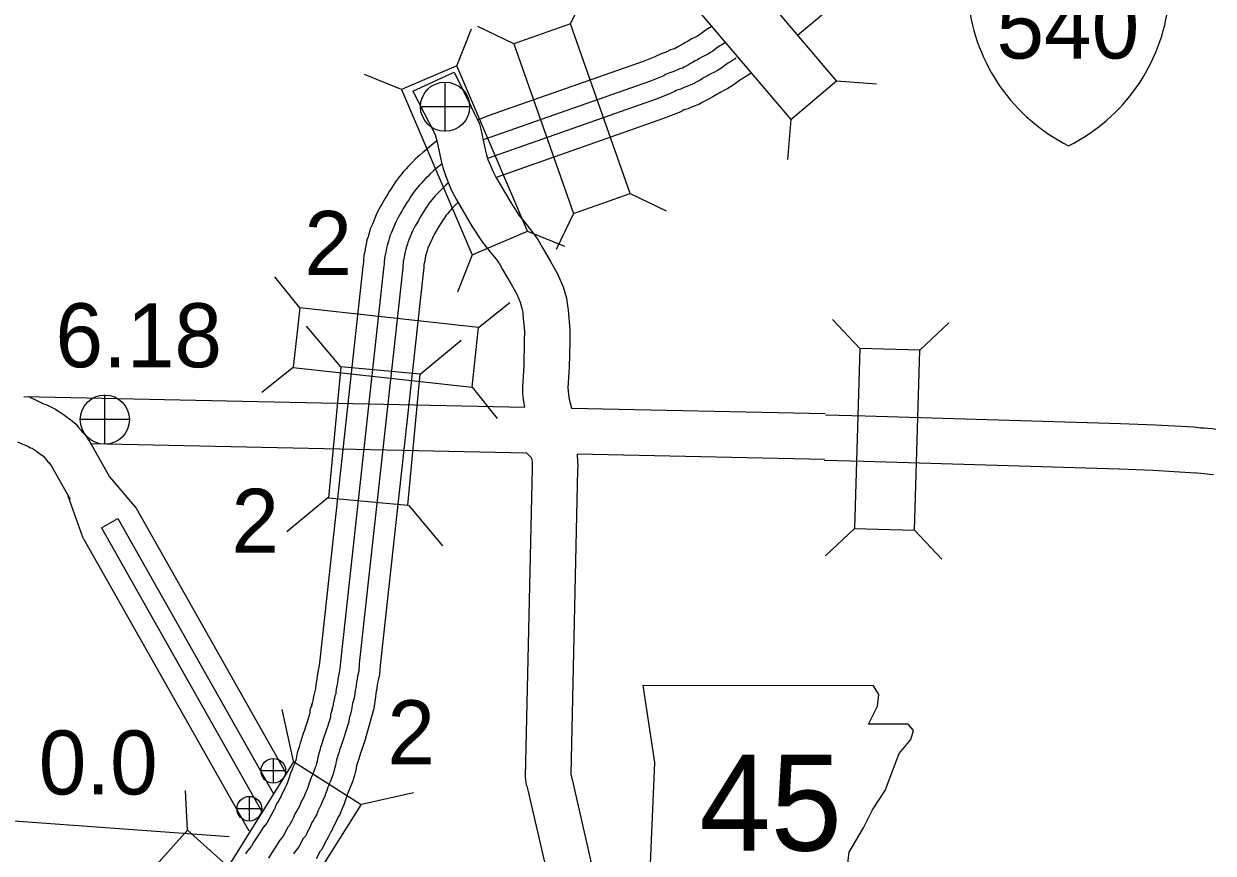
# Model space of a CAD drawing. Extents: x -939622 to -934245, y 1383184 to 1385301.
# Drawn here: x -936436.94 to -936413.38, y 1384544.33 to 1384560.75 of the extents above; entities that cross this region are included whole.
import ezdxf

# ---------------------------------------------------------------- set-up
doc = ezdxf.new("R2010")
doc.units = 0
for name, color, linetype in [('Level 10', 7, 'Continuous'), ('Level 15', 7, 'Continuous'), ('Level 19', 7, 'Continuous'), ('Level 20', 7, 'Continuous'), ('Level 21', 7, 'Continuous'), ('Level 23', 7, 'Continuous'), ('Level 25', 7, 'Continuous'), ('Level 26', 7, 'Continuous')]:
    doc.layers.add(name, color=color, linetype=linetype)

msp = doc.modelspace()

# ---------------------------------------------------------------- linework, layer by layer
at = {"layer": 'Level 10'}
for points in [[(-936429.231, 1384559.417), (-936428.415, 1384559.798)], [(-936428.415, 1384559.798), (-936427.916, 1384558.776), (-936427.889, 1384558.667), (-936427.861, 1384558.544), (-936427.803, 1384558.262), (-936427.778, 1384558.16), (-936427.746, 1384558.066), (-936427.696, 1384557.945), (-936427.655, 1384557.848), (-936427.588, 1384557.718), (-936427.295, 1384557.217), (-936427.132, 1384556.962), (-936427.012, 1384556.815), (-936426.871, 1384556.634), (-936426.759, 1384556.484), (-936426.675, 1384556.328), (-936426.51, 1384556.048), (-936426.367, 1384555.8), (-936426.257, 1384555.542), (-936426.194, 1384555.321), (-936426.169, 1384555.17), (-936426.158, 1384555.082), (-936426.124, 1384554.697), (-936426.127, 1384554.46), (-936426.14, 1384553.948), (-936426.162, 1384553.546), (-936426.161, 1384553.487), (-936426.15, 1384553.407), (-936426.135, 1384553.322), (-936426.089, 1384553.14)], [(-936429.231, 1384559.417), (-936428.79, 1384558.562), (-936428.765, 1384558.46), (-936428.741, 1384558.353), (-936428.681, 1384558.064), (-936428.643, 1384557.908), (-936428.589, 1384557.749), (-936428.526, 1384557.598), (-936428.472, 1384557.468), (-936428.377, 1384557.284), (-936428.063, 1384556.747), (-936427.862, 1384556.433), (-936427.714, 1384556.252), (-936427.587, 1384556.09), (-936427.521, 1384556), (-936427.459, 1384555.885), (-936427.288, 1384555.595), (-936427.174, 1384555.397), (-936427.107, 1384555.24), (-936427.073, 1384555.123), (-936427.059, 1384555.04), (-936427.053, 1384554.986), (-936427.024, 1384554.664), (-936427.027, 1384554.478), (-936427.039, 1384553.983), (-936427.062, 1384553.565), (-936427.06, 1384553.424), (-936427.04, 1384553.268), (-936427.02, 1384553.16)], [(-936436.94, 1384553.372), (-936427.02, 1384553.16)], [(-936426.089, 1384553.14), (-936421.065, 1384553.033)], [(-936421.06, 1384553.011), (-936420.277, 1384552.989), (-936415.217, 1384552.839), (-936414.527, 1384552.813), (-936413.766, 1384552.769), (-936413.632, 1384552.755), (-936413.559, 1384552.75), (-936413.492, 1384552.745), (-936413.404, 1384552.738), (-936413.328, 1384552.728)], [(-936435.612, 1384552.443), (-936426.98, 1384552.259)], [(-936426.98, 1384552.259), (-936426.889, 1384552.164), (-936426.884, 1384552.152), (-936426.874, 1384552.07), (-936426.874, 1384552.023), (-936426.869, 1384551.975), (-936426.87, 1384551.951), (-936427.008, 1384545.839), (-936426.988, 1384545.684), (-936426.973, 1384545.64), (-936426.964, 1384545.6), (-936426.947, 1384545.548), (-936426.607, 1384544.065)], [(-936425.982, 1384552.24), (-936425.982, 1384552.184), (-936425.975, 1384552.127), (-936425.974, 1384552.078), (-936425.966, 1384552.006), (-936425.97, 1384551.921), (-936426.107, 1384545.895), (-936426.094, 1384545.832), (-936426.079, 1384545.788), (-936425.719, 1384544.221), (-936425.714, 1384544.182), (-936425.685, 1384544.097), (-936425.684, 1384544.093), (-936425.679, 1384544.084), (-936425.664, 1384544.056), (-936425.636, 1384544.002), (-936425.613, 1384543.945), (-936425.607, 1384543.933), (-936425.218, 1384543.277), (-936425.031, 1384542.966), (-936424.889, 1384542.735), (-936424.677, 1384542.377)], [(-936425.98, 1384552.238), (-936421.084, 1384552.133)], [(-936421.085, 1384552.111), (-936420.303, 1384552.089), (-936415.248, 1384551.94), (-936414.571, 1384551.914), (-936413.838, 1384551.871), (-936413.708, 1384551.858), (-936413.625, 1384551.852), (-936413.56, 1384551.847), (-936413.498, 1384551.843), (-936413.454, 1384551.837), (-936413.377, 1384551.826)]]:
    msp.add_lwpolyline(points, dxfattribs=at)
at = {"layer": 'Level 15'}
for points in [[(-936436.848, 1384553.374), (-936436.644, 1384553.272), (-936436.595, 1384553.252), (-936436.56, 1384553.237), (-936436.486, 1384553.209), (-936436.418, 1384553.173), (-936436.406, 1384553.168), (-936436.308, 1384553.12), (-936436.245, 1384553.076), (-936436.181, 1384553.035), (-936436.101, 1384552.977), (-936436.074, 1384552.955), (-936436.007, 1384552.913), (-936435.903, 1384552.827), (-936435.853, 1384552.76), (-936435.805, 1384552.702), (-936435.789, 1384552.682), (-936435.746, 1384552.639), (-936435.682, 1384552.553), (-936435.658, 1384552.51), (-936435.632, 1384552.473), (-936435.24, 1384551.781)], [(-936437.067, 1384552.477), (-936437.019, 1384552.453), (-936436.942, 1384552.421), (-936436.893, 1384552.401), (-936436.859, 1384552.388), (-936436.806, 1384552.359), (-936436.776, 1384552.347), (-936436.766, 1384552.342), (-936436.744, 1384552.327), (-936436.687, 1384552.29), (-936436.652, 1384552.265), (-936436.601, 1384552.223), (-936436.551, 1384552.192), (-936436.506, 1384552.137), (-936436.461, 1384552.08), (-936436.446, 1384552.065), (-936436.393, 1384551.99), (-936436.024, 1384551.338)], [(-936435.239, 1384551.782), (-936434.716, 1384551.159)], [(-936435.761, 1384550.569), (-936436.058, 1384551.396)], [(-936434.716, 1384551.159), (-936431.739, 1384545.896)], [(-936435.402, 1384550.772), (-936435.075, 1384550.956)], [(-936435.075, 1384550.956), (-936431.999, 1384545.518)], [(-936435.402, 1384550.772), (-936432.215, 1384545.14)], [(-936435.761, 1384550.569), (-936432.481, 1384544.771)]]:
    msp.add_lwpolyline(points, dxfattribs=at)
at = {"layer": 'Level 19'}
for p, q in [((-936431.244, 1384547.235), (-936431.229, 1384547.292)), ((-936430.839, 1384547.153), (-936430.835, 1384547.171)), ((-936430.472, 1384547.079), (-936430.476, 1384547.061))]:
    msp.add_line(p, q, dxfattribs=at)
for points in [[(-936420.779, 1384561.231), (-936421.614, 1384560.523)], [(-936423.329, 1384560.693), (-936423.428, 1384560.632), (-936423.502, 1384560.577), (-936423.535, 1384560.552), (-936423.568, 1384560.53), (-936423.596, 1384560.512), (-936423.635, 1384560.492), (-936423.706, 1384560.455), (-936423.777, 1384560.415), (-936423.794, 1384560.404), (-936423.847, 1384560.379), (-936423.908, 1384560.339), (-936423.928, 1384560.329), (-936423.97, 1384560.307), (-936424.053, 1384560.261), (-936424.059, 1384560.258), (-936424.13, 1384560.239), (-936424.217, 1384560.195), (-936424.316, 1384560.162), (-936424.416, 1384560.113), (-936424.442, 1384560.099), (-936424.674, 1384560.006), (-936427.739, 1384558.929), (-936427.951, 1384558.848)], [(-936423.053, 1384560.376), (-936423.06, 1384560.372), (-936423.117, 1384560.339), (-936423.196, 1384560.291), (-936423.255, 1384560.246), (-936423.296, 1384560.215), (-936423.341, 1384560.185), (-936423.389, 1384560.154), (-936423.446, 1384560.125), (-936423.509, 1384560.092), (-936423.568, 1384560.059), (-936423.598, 1384560.041), (-936423.645, 1384560.018), (-936423.697, 1384559.985), (-936423.734, 1384559.965), (-936423.776, 1384559.943), (-936423.859, 1384559.897), (-936423.896, 1384559.878), (-936423.924, 1384559.867), (-936423.982, 1384559.852), (-936424.065, 1384559.809), (-936424.086, 1384559.803), (-936424.161, 1384559.779), (-936424.227, 1384559.747), (-936424.266, 1384559.726), (-936424.529, 1384559.62), (-936427.843, 1384558.455)], [(-936422.829, 1384560.076), (-936422.863, 1384560.052), (-936422.925, 1384560.017), (-936422.984, 1384559.98), (-936423.031, 1384559.946), (-936423.079, 1384559.909), (-936423.135, 1384559.872), (-936423.201, 1384559.83), (-936423.274, 1384559.792), (-936423.33, 1384559.763), (-936423.379, 1384559.735), (-936423.42, 1384559.71), (-936423.462, 1384559.69), (-936423.505, 1384559.662), (-936423.558, 1384559.633), (-936423.599, 1384559.612), (-936423.683, 1384559.566), (-936423.742, 1384559.536), (-936423.808, 1384559.51), (-936423.847, 1384559.5), (-936423.93, 1384559.457), (-936423.98, 1384559.444), (-936424.02, 1384559.431), (-936424.055, 1384559.414), (-936424.105, 1384559.386), (-936424.397, 1384559.269), (-936427.755, 1384558.089)], [(-936422.539, 1384559.774), (-936422.552, 1384559.764), (-936422.647, 1384559.701), (-936422.714, 1384559.663), (-936422.751, 1384559.639), (-936422.784, 1384559.615), (-936422.841, 1384559.572), (-936422.909, 1384559.527), (-936422.993, 1384559.472), (-936423.085, 1384559.425), (-936423.133, 1384559.4), (-936423.17, 1384559.379), (-936423.224, 1384559.347), (-936423.26, 1384559.329), (-936423.294, 1384559.308), (-936423.364, 1384559.269), (-936423.405, 1384559.248), (-936423.489, 1384559.202), (-936423.572, 1384559.159), (-936423.681, 1384559.117), (-936423.698, 1384559.112), (-936423.781, 1384559.069), (-936423.863, 1384559.048), (-936423.864, 1384559.047), (-936423.865, 1384559.047), (-936423.928, 1384559.012), (-936424.251, 1384558.883), (-936427.584, 1384557.712)], [(-936428.76, 1384558.439), (-936428.942, 1384558.282), (-936428.978, 1384558.249), (-936429.033, 1384558.206), (-936429.095, 1384558.154), (-936429.181, 1384558.08), (-936429.239, 1384558.015), (-936429.274, 1384557.98), (-936429.324, 1384557.925), (-936429.365, 1384557.883), (-936429.416, 1384557.827), (-936429.452, 1384557.784), (-936429.497, 1384557.733), (-936429.558, 1384557.65), (-936429.588, 1384557.605), (-936429.626, 1384557.554), (-936429.67, 1384557.481), (-936429.702, 1384557.436), (-936429.744, 1384557.363), (-936429.785, 1384557.298), (-936429.814, 1384557.241), (-936429.851, 1384557.179), (-936429.879, 1384557.126), (-936429.918, 1384557.056), (-936429.958, 1384556.968), (-936430.036, 1384556.785), (-936430.076, 1384556.693), (-936430.102, 1384556.606), (-936430.113, 1384556.561), (-936430.121, 1384556.537), (-936430.142, 1384556.473), (-936430.161, 1384556.392), (-936430.176, 1384556.296), (-936430.178, 1384556.283), (-936430.188, 1384556.239), (-936430.203, 1384556.17), (-936430.212, 1384556.069), (-936430.214, 1384556.031), (-936430.218, 1384555.996), (-936430.223, 1384555.949), (-936431.079, 1384548.155), (-936431.087, 1384548.048), (-936431.1, 1384547.989), (-936431.114, 1384547.911), (-936431.127, 1384547.838), (-936431.135, 1384547.776), (-936431.142, 1384547.74), (-936431.153, 1384547.669), (-936431.165, 1384547.59), (-936431.165, 1384547.588), (-936431.198, 1384547.457), (-936431.214, 1384547.362), (-936431.216, 1384547.35), (-936431.231, 1384547.299), (-936431.244, 1384547.235)], [(-936428.659, 1384557.975), (-936428.773, 1384557.886), (-936428.827, 1384557.841), (-936428.892, 1384557.784), (-936428.939, 1384557.732), (-936428.974, 1384557.696), (-936429.025, 1384557.642), (-936429.064, 1384557.601), (-936429.104, 1384557.557), (-936429.14, 1384557.514), (-936429.176, 1384557.473), (-936429.219, 1384557.414), (-936429.251, 1384557.367), (-936429.283, 1384557.324), (-936429.323, 1384557.257), (-936429.353, 1384557.214), (-936429.391, 1384557.15), (-936429.426, 1384557.094), (-936429.453, 1384557.041), (-936429.491, 1384556.978), (-936429.516, 1384556.93), (-936429.55, 1384556.868), (-936429.581, 1384556.802), (-936429.657, 1384556.622), (-936429.688, 1384556.552), (-936429.704, 1384556.498), (-936429.717, 1384556.444), (-936429.73, 1384556.408), (-936429.744, 1384556.363), (-936429.756, 1384556.312), (-936429.768, 1384556.233), (-936429.773, 1384556.204), (-936429.786, 1384556.149), (-936429.794, 1384556.109), (-936429.801, 1384556.038), (-936429.803, 1384555.997), (-936429.808, 1384555.951), (-936429.813, 1384555.903), (-936430.668, 1384548.118), (-936430.678, 1384547.987), (-936430.696, 1384547.909), (-936430.708, 1384547.839), (-936430.72, 1384547.774), (-936430.728, 1384547.709), (-936430.736, 1384547.669), (-936430.745, 1384547.608), (-936430.756, 1384547.534), (-936430.762, 1384547.484), (-936430.776, 1384547.443), (-936430.794, 1384547.372), (-936430.809, 1384547.286), (-936430.815, 1384547.254), (-936430.829, 1384547.202), (-936430.839, 1384547.153)], [(-936428.528, 1384557.602), (-936428.583, 1384557.555), (-936428.63, 1384557.515), (-936428.666, 1384557.475), (-936428.702, 1384557.438), (-936428.752, 1384557.384), (-936428.79, 1384557.345), (-936428.821, 1384557.311), (-936428.856, 1384557.269), (-936428.884, 1384557.237), (-936428.912, 1384557.199), (-936428.945, 1384557.15), (-936428.972, 1384557.114), (-936429.008, 1384557.053), (-936429.037, 1384557.012), (-936429.07, 1384556.955), (-936429.1, 1384556.908), (-936429.125, 1384556.858), (-936429.164, 1384556.795), (-936429.186, 1384556.752), (-936429.216, 1384556.698), (-936429.238, 1384556.65), (-936429.313, 1384556.474), (-936429.335, 1384556.423), (-936429.342, 1384556.399), (-936429.357, 1384556.338), (-936429.374, 1384556.29), (-936429.382, 1384556.262), (-936429.388, 1384556.241), (-936429.398, 1384556.176), (-936429.404, 1384556.132), (-936429.42, 1384556.067), (-936429.423, 1384556.053), (-936429.427, 1384556.009), (-936429.429, 1384555.966), (-936429.435, 1384555.91), (-936429.441, 1384555.862), (-936430.295, 1384548.084), (-936430.306, 1384547.932), (-936430.328, 1384547.835), (-936430.338, 1384547.773), (-936430.349, 1384547.717), (-936430.357, 1384547.649), (-936430.366, 1384547.605), (-936430.374, 1384547.552), (-936430.385, 1384547.482), (-936430.395, 1384547.4), (-936430.416, 1384547.337), (-936430.427, 1384547.294), (-936430.44, 1384547.217), (-936430.45, 1384547.166), (-936430.465, 1384547.115), (-936430.472, 1384547.079)], [(-936428.339, 1384557.22), (-936428.402, 1384557.155), (-936428.453, 1384557.1), (-936428.489, 1384557.063), (-936428.509, 1384557.041), (-936428.544, 1384556.999), (-936428.563, 1384556.977), (-936428.574, 1384556.963), (-936428.608, 1384556.911), (-936428.629, 1384556.883), (-936428.662, 1384556.829), (-936428.689, 1384556.79), (-936428.717, 1384556.742), (-936428.741, 1384556.704), (-936428.765, 1384556.658), (-936428.803, 1384556.593), (-936428.823, 1384556.556), (-936428.848, 1384556.511), (-936428.86, 1384556.484), (-936428.934, 1384556.311), (-936428.945, 1384556.285), (-936428.961, 1384556.221), (-936428.982, 1384556.16), (-936428.983, 1384556.157), (-936428.99, 1384556.113), (-936428.999, 1384556.053), (-936429.014, 1384555.989), (-936429.015, 1384555.978), (-936429.018, 1384555.932), (-936429.025, 1384555.865), (-936429.031, 1384555.816), (-936429.884, 1384548.046), (-936429.897, 1384547.87), (-936429.923, 1384547.755), (-936429.932, 1384547.701), (-936429.941, 1384547.653), (-936429.95, 1384547.583), (-936429.959, 1384547.535), (-936429.966, 1384547.491), (-936429.976, 1384547.425), (-936430.005, 1384547.193)], [(-936431.229, 1384547.292), (-936431.271, 1384547.155), (-936431.276, 1384547.102), (-936431.323, 1384546.95), (-936431.336, 1384546.905), (-936431.356, 1384546.85), (-936431.383, 1384546.764), (-936431.407, 1384546.701), (-936431.44, 1384546.594), (-936431.454, 1384546.549), (-936431.465, 1384546.514), (-936431.488, 1384546.438), (-936431.522, 1384546.319), (-936431.536, 1384546.234), (-936431.542, 1384546.21), (-936431.554, 1384546.166), (-936431.556, 1384546.16), (-936431.563, 1384546.142)], [(-936430.835, 1384547.171), (-936430.864, 1384547.077), (-936430.868, 1384547.023), (-936430.927, 1384546.832), (-936430.943, 1384546.777), (-936430.965, 1384546.716), (-936430.994, 1384546.627), (-936431.017, 1384546.566), (-936431.045, 1384546.474), (-936431.06, 1384546.427), (-936431.071, 1384546.391), (-936431.092, 1384546.322), (-936431.118, 1384546.229), (-936431.132, 1384546.144), (-936431.144, 1384546.102), (-936431.158, 1384546.051), (-936431.166, 1384546.024), (-936431.196, 1384545.945), (-936431.205, 1384545.924)], [(-936430.476, 1384547.061), (-936430.493, 1384547.005), (-936430.499, 1384546.933), (-936430.516, 1384546.893), (-936430.568, 1384546.725), (-936430.586, 1384546.66), (-936430.61, 1384546.594), (-936430.64, 1384546.502), (-936430.663, 1384546.443), (-936430.687, 1384546.366), (-936430.701, 1384546.316), (-936430.713, 1384546.28), (-936430.732, 1384546.216), (-936430.752, 1384546.147), (-936430.766, 1384546.063), (-936430.783, 1384546.003), (-936430.798, 1384545.946), (-936430.812, 1384545.9), (-936430.846, 1384545.81), (-936430.874, 1384545.739), (-936430.884, 1384545.716)], [(-936430.005, 1384547.193), (-936430.194, 1384546.532), (-936430.22, 1384546.461), (-936430.251, 1384546.365), (-936430.273, 1384546.308), (-936430.292, 1384546.246), (-936430.307, 1384546.195), (-936430.319, 1384546.157), (-936430.336, 1384546.1), (-936430.349, 1384546.057), (-936430.363, 1384545.973), (-936430.385, 1384545.895), (-936430.402, 1384545.83), (-936430.423, 1384545.764), (-936430.462, 1384545.661), (-936430.493, 1384545.581), (-936430.522, 1384545.514), (-936430.532, 1384545.49), (-936430.535, 1384545.484)], [(-936431.563, 1384546.142), (-936431.581, 1384546.094), (-936431.602, 1384546.041), (-936431.625, 1384545.987), (-936431.656, 1384545.915), (-936431.685, 1384545.827), (-936431.706, 1384545.766), (-936431.719, 1384545.73), (-936431.739, 1384545.684), (-936431.766, 1384545.619), (-936431.785, 1384545.585), (-936431.834, 1384545.483), (-936431.849, 1384545.446), (-936431.873, 1384545.407), (-936431.89, 1384545.371), (-936431.935, 1384545.305), (-936431.975, 1384545.202), (-936431.979, 1384545.194), (-936432.125, 1384544.922), (-936432.201, 1384544.835), (-936432.264, 1384544.734), (-936432.329, 1384544.63), (-936432.38, 1384544.553), (-936432.431, 1384544.469), (-936432.443, 1384544.454), (-936432.525, 1384544.356), (-936432.548, 1384544.313)], [(-936431.207, 1384545.918), (-936431.221, 1384545.883), (-936431.246, 1384545.825), (-936431.27, 1384545.769), (-936431.295, 1384545.694), (-936431.317, 1384545.629), (-936431.335, 1384545.578), (-936431.359, 1384545.523), (-936431.394, 1384545.44), (-936431.418, 1384545.396), (-936431.458, 1384545.314), (-936431.48, 1384545.259), (-936431.508, 1384545.214), (-936431.529, 1384545.167), (-936431.568, 1384545.111), (-936431.596, 1384545.038), (-936431.611, 1384545.006), (-936431.64, 1384544.954), (-936431.662, 1384544.909), (-936431.683, 1384544.872), (-936431.684, 1384544.87), (-936431.708, 1384544.847), (-936431.803, 1384544.664), (-936431.869, 1384544.588), (-936431.915, 1384544.515), (-936431.981, 1384544.408), (-936432.032, 1384544.331), (-936432.092, 1384544.232)], [(-936430.884, 1384545.716), (-936430.901, 1384545.677), (-936430.919, 1384545.636), (-936430.94, 1384545.573), (-936430.964, 1384545.505), (-936430.986, 1384545.441), (-936431.015, 1384545.376), (-936431.056, 1384545.277), (-936431.084, 1384545.224), (-936431.115, 1384545.161), (-936431.145, 1384545.089), (-936431.176, 1384545.038), (-936431.201, 1384544.982), (-936431.234, 1384544.935), (-936431.252, 1384544.888), (-936431.277, 1384544.835), (-936431.308, 1384544.779), (-936431.332, 1384544.732), (-936431.334, 1384544.727), (-936431.351, 1384544.669), (-936431.404, 1384544.619), (-936431.491, 1384544.452), (-936431.567, 1384544.364), (-936431.597, 1384544.316)], [(-936430.535, 1384545.484), (-936430.549, 1384545.439), (-936430.574, 1384545.368), (-936430.602, 1384545.289), (-936430.635, 1384545.214), (-936430.683, 1384545.098), (-936430.718, 1384545.036), (-936430.739, 1384544.992), (-936430.776, 1384544.902), (-936430.811, 1384544.845), (-936430.841, 1384544.778), (-936430.86, 1384544.75), (-936430.91, 1384544.647), (-936430.943, 1384544.586), (-936431.043, 1384544.392), (-936431.07, 1384544.367), (-936431.147, 1384544.219)]]:
    msp.add_lwpolyline(points, dxfattribs=at)
at = {"layer": 'Level 20'}
for p, q in [((-936426.113, 1384560.754), (-936425.77, 1384561.468)), ((-936428.365, 1384559.92), (-936428.071, 1384560.656)), ((-936427.233, 1384560.36), (-936427.947, 1384560.702)), ((-936429.458, 1384559.453), (-936430.193, 1384559.748)), ((-936420.843, 1384559.626), (-936420.054, 1384559.562)), ((-936421.749, 1384558.858), (-936421.814, 1384558.068)), ((-936424.931, 1384557.391), (-936424.217, 1384557.049)), ((-936426.052, 1384556.997), (-936426.394, 1384556.283)), ((-936426.964, 1384556.644), (-936426.228, 1384556.349)), ((-936428.056, 1384556.176), (-936428.35, 1384555.441)), ((-936431.475, 1384555.127), (-936431.97, 1384555.745)), ((-936427.932, 1384554.738), (-936427.314, 1384555.233)), ((-936420.381, 1384554.325), (-936420.924, 1384554.901)), ((-936419.194, 1384554.289), (-936418.617, 1384554.833)), ((-936430.663, 1384553.959), (-936431.337, 1384554.769)), ((-936429.088, 1384553.813), (-936428.278, 1384554.487)), ((-936431.605, 1384553.946), (-936432.222, 1384553.45)), ((-936428.062, 1384553.557), (-936427.566, 1384552.939)), ((-936430.918, 1384551.369), (-936431.728, 1384550.695)), ((-936429.319, 1384551.224), (-936428.645, 1384550.413)), ((-936420.487, 1384550.762), (-936421.063, 1384550.219)), ((-936419.299, 1384550.727), (-936418.756, 1384550.151)), ((-936431.595, 1384546.148), (-936431.825, 1384547.177)), ((-936433.696, 1384544.782), (-936433.738, 1384545.573)), ((-936430.248, 1384545.301), (-936429.219, 1384545.531))]:
    msp.add_line(p, q, dxfattribs=at)
for points in [[(-936420.843, 1384559.626), (-936423.149, 1384562.344), (-936424.055, 1384561.575), (-936421.749, 1384558.858)], [(-936424.931, 1384557.391), (-936426.113, 1384560.754), (-936427.233, 1384560.36), (-936426.052, 1384556.997)], [(-936426.964, 1384556.644), (-936428.365, 1384559.92), (-936429.458, 1384559.453), (-936428.056, 1384556.176)], [(-936427.932, 1384554.738), (-936431.475, 1384555.127), (-936431.605, 1384553.946), (-936428.062, 1384553.557)], [(-936419.299, 1384550.727), (-936419.194, 1384554.289), (-936420.381, 1384554.325), (-936420.487, 1384550.762)], [(-936430.663, 1384553.959), (-936430.905, 1384551.369), (-936429.331, 1384551.224), (-936429.088, 1384553.813)], [(-936431.595, 1384546.136), (-936432.979, 1384543.926), (-936431.644, 1384543.08), (-936430.26, 1384545.289)], [(-936434.49, 1384543.899), (-936431.84, 1384541.516), (-936431.046, 1384542.399), (-936433.696, 1384544.782)]]:
    msp.add_lwpolyline(points, close=True, dxfattribs=at)
at = {"layer": 'Level 21'}
msp.add_lwpolyline([(-936424.676, 1384547.648), (-936424.447, 1384546.125), (-936424.549, 1384543.816), (-936424.346, 1384543.689), (-936423.965, 1384543.689), (-936423.965, 1384542.877), (-936420.768, 1384542.877), (-936420.615, 1384543.207), (-936420.666, 1384543.74), (-936420.59, 1384544.349), (-936420.311, 1384544.831), (-936420.133, 1384545.186), (-936419.88, 1384545.567), (-936419.727, 1384545.973), (-936419.6, 1384546.303), (-936419.372, 1384546.582), (-936419.321, 1384546.759), (-936419.423, 1384546.886), (-936420.209, 1384546.886), (-936420.032, 1384547.242), (-936420.006, 1384547.47), (-936420.112, 1384547.645)], close=True, dxfattribs=at)
at = {"layer": 'Level 23'}
for centre, start, end in [((-936414.626, 1384561.584), 186.3923, 243.4571), ((-936417.867, 1384561.584), 296.5429, 353.6077)]:
    msp.add_arc(centre, 3.626, start, end, dxfattribs=at)
at = {"layer": 'Level 25'}
msp.add_lwpolyline([(-936432.872, 1384544.65), (-936439.407, 1384545.131), (-936448.637, 1384550.549)], dxfattribs=at)
at = {"layer": 'Level 26'}
for p, q in [((-936428.596, 1384558.624), (-936428.596, 1384559.599)), ((-936428.109, 1384559.112), (-936429.084, 1384559.112)), ((-936435.335, 1384552.428), (-936435.335, 1384553.403)), ((-936434.848, 1384552.915), (-936435.823, 1384552.915)), ((-936431.997, 1384545.716), (-936431.997, 1384546.204)), ((-936431.753, 1384545.96), (-936432.241, 1384545.96)), ((-936432.472, 1384544.965), (-936432.472, 1384545.453)), ((-936432.228, 1384545.209), (-936432.716, 1384545.209))]:
    msp.add_line(p, q, dxfattribs=at)
for centre in [(-936431.997, 1384545.96), (-936432.472, 1384545.209)]:
    msp.add_circle(centre, 0.244, dxfattribs=at)
for centre in [(-936428.596, 1384559.112), (-936435.335, 1384552.915)]:
    msp.add_ellipse(centre, major_axis=(0, 0.487), ratio=0.999998, dxfattribs=at)

# ---------------------------------------------------------------- texts
at = {"layer": 'Level 20'}
for p in [(-936431.382, 1384555.78), (-936432.826, 1384550.278), (-936429.738, 1384546.089)]:
    msp.add_text('2', height=1.267, dxfattribs=at).set_placement(p)
at = {"layer": 'Level 21'}
msp.add_text('45', height=1.9008, dxfattribs=at).set_placement((-936423.562, 1384544.379))
at = {"layer": 'Level 23'}
msp.add_text('540', height=1.2672, dxfattribs=at).set_placement((-936417.675, 1384560.066))
at = {"layer": 'Level 25'}
for s, p in [('6.18', (-936436.312, 1384553.952)), ('0.0', (-936436.643, 1384545.492))]:
    msp.add_text(s, height=1.2672, dxfattribs=at).set_placement(p)

doc.saveas('drawing.dxf')
